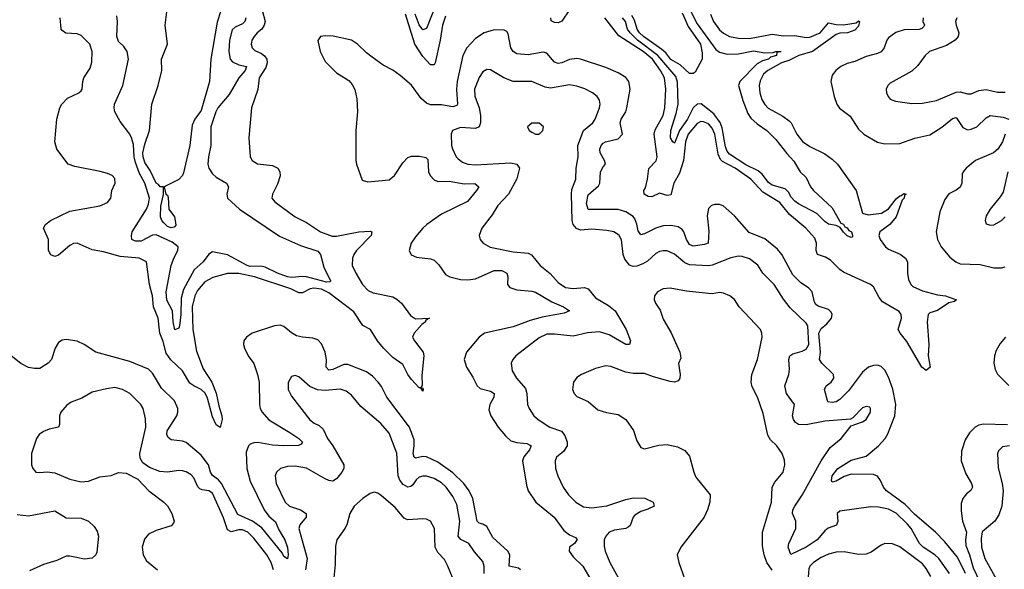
# Model space of a CAD drawing. Header units: inches. Extents: x 1552611 to 1694776, y 811966 to 917215.
# Tile 290 of 549: x 1630623 to 1635866, y 882373 to 885300. Entities that reach past the tile are written whole.
import ezdxf

# ---------------------------------------------------------------- set-up
doc = ezdxf.new("R2010")
doc.units = ezdxf.units.IN
doc.header["$MEASUREMENT"] = 0
doc.layers.add('B6838', color=7, linetype='Continuous')

msp = doc.modelspace()

# ---------------------------------------------------------------- linework, layer by layer
at = {"layer": 'B6838', "color": 5}
for points, elevation in [([(1632859.2, 885430), (1632790, 885252.6), (1632770, 885245.1), (1632750, 885272.7), (1632728.5, 885330)], 860), ([(1631914.2, 885350), (1631930.6, 885290), (1631925.5, 885270), (1631913.4, 885250), (1631887.8, 885230), (1631871, 885210), (1631859.7, 885190), (1631855.2, 885170), (1631861.3, 885150), (1631875.9, 885135.9), (1631910, 885120.6), (1631927.5, 885107.5), (1631939.9, 885090), (1631941.8, 885070), (1631934.5, 885045.5), (1631899, 884990), (1631891.4, 884928.6), (1631857.1, 884830), (1631842.8, 884670), (1631850.2, 884570.2), (1631861.7, 884550), (1631890, 884532.2), (1631970, 884522.8), (1631997, 884510), (1632007.9, 884490), (1632010, 884469), (1631996.7, 884423.3), (1631968.7, 884370), (1631966.7, 884350), (1631982.4, 884330), (1632090.3, 884250), (1632150, 884220.5), (1632225.8, 884170), (1632287.3, 884147.3), (1632310, 884147.2), (1632429.5, 884169.5), (1632490, 884173), (1632498, 884170), (1632494.7, 884150), (1632416.6, 884070), (1632402.9, 884050), (1632395.1, 884030), (1632394.2, 883990), (1632412.4, 883950), (1632449.1, 883889.1), (1632477.9, 883857.9), (1632505.9, 883845.9), (1632610, 883824.3), (1632631.9, 883811.9), (1632657.1, 883790), (1632704.4, 883724.4), (1632730, 883706.1), (1632806, 883710), (1632794.1, 883705.9), (1632784.4, 883695.6), (1632784.9, 883690), (1632764.2, 883675.8), (1632724.2, 883630), (1632715.1, 883610), (1632725.5, 883590), (1632771.3, 883530), (1632774.6, 883510), (1632764.4, 883404.4), (1632766.4, 883353.6), (1632761, 883341), (1632770, 883338), (1632771.5, 883328.5), (1632770, 883322), (1632759.6, 883339.6), (1632750, 883338.7), (1632710, 883383.2), (1632690, 883410.8), (1632662.8, 883462.8), (1632610, 883501.4), (1632559.8, 883550), (1632527.8, 883590), (1632490.9, 883650.9), (1632450, 883672.1), (1632403.3, 883743.3), (1632270, 883844.9), (1632230, 883864.2), (1632190, 883870.6), (1632170, 883866.5), (1632130, 883845), (1632110, 883844.7), (1632066.9, 883866.9), (1631873, 883930), (1631790, 883948.7), (1631730, 883947.5), (1631652.3, 883927.7), (1631610, 883903.4), (1631570, 883857), (1631555.1, 883830), (1631541.9, 883770), (1631545.5, 883650), (1631565.1, 883534.9), (1631600.6, 883440.6), (1631646.2, 883370), (1631670, 883311.3), (1631683.3, 883243.3), (1631700.5, 883190), (1631702, 883170), (1631690, 883127.3), (1631670, 883142), (1631650, 883185.4), (1631624.1, 883284.1), (1631611.4, 883311.4), (1631590.4, 883330.4), (1631550, 883349.5), (1631530, 883364.9), (1631489.7, 883430), (1631427.6, 883487.6), (1631403.9, 883523.9), (1631386.9, 883586.9), (1631369.4, 883630), (1631360.6, 883710), (1631335.6, 883770), (1631331.1, 883830), (1631315.3, 883890), (1631298.7, 884010), (1631259, 884030), (1631158.1, 884038.1), (1631070, 884064), (1631010, 884074.6), (1630930, 884109.7), (1630910, 884107.2), (1630890, 884097.2), (1630830, 884046.6), (1630810, 884038.7), (1630790, 884047.6), (1630776.9, 884070), (1630776.8, 884130), (1630749.7, 884190), (1630761.1, 884210), (1630788.2, 884230), (1630890, 884280.1), (1631050, 884308.8), (1631090, 884326.4), (1631109.5, 884350), (1631114, 884390), (1631131.3, 884430), (1631130, 884453.6), (1631115.1, 884470), (1631090, 884481.2), (1631052.3, 884492.3), (1630917.8, 884517.8), (1630882, 884530), (1630820.5, 884610), (1630809.8, 884649.8), (1630821.2, 884770), (1630837.6, 884830), (1630848.6, 884850), (1630878, 884882), (1630938.4, 884910), (1630950, 884920.4), (1630956, 884930), (1630959.1, 884970), (1630965.7, 884990), (1630998, 885042), (1631007.1, 885072.9), (1631009.1, 885130), (1630996.7, 885170), (1630950, 885216.2), (1630930, 885225), (1630869, 885229), (1630850, 885241.6), (1630844.4, 885250), (1630839.2, 885310)], 880), ([(1631693.5, 885346.5), (1631674, 885286), (1631641, 885090), (1631634.3, 884970), (1631590, 884815.5), (1631556.3, 884770), (1631542, 884738), (1631529.1, 884630), (1631496.2, 884483.8), (1631490.3, 884469.7), (1631470, 884449.4), (1631392, 884410), (1631402, 884370), (1631410, 884366), (1631413.5, 884353.5), (1631416.9, 884290), (1631446.9, 884250), (1631451.2, 884231.2), (1631454, 884206), (1631445.5, 884194.5), (1631430, 884192.1), (1631410, 884199), (1631390, 884217.7), (1631379.5, 884230), (1631372.6, 884250), (1631374, 884306), (1631388.8, 884368.8), (1631389, 884409), (1631371, 884409), (1631362.4, 884422.4), (1631350, 884429.8), (1631317.6, 884497.6), (1631290, 884539.8), (1631280.1, 884570), (1631279.7, 884590), (1631290, 884636.9), (1631314.9, 884710), (1631326.9, 884850), (1631360.2, 884950), (1631379.8, 885030), (1631378.7, 885090), (1631409.9, 885170), (1631397.4, 885270), (1631410.8, 885370)], 840), ([(1633550, 885352.1), (1633510, 885292.4), (1633490, 885282.4), (1633470, 885284.3), (1633453.4, 885293.4), (1633450.5, 885310)], 880), ([(1634178.3, 885378.3), (1634230, 885278), (1634330, 885141.5), (1634350, 885126.8), (1634390, 885116.6), (1634450, 885117.5), (1634530, 885134.1), (1634590, 885123.5), (1634635.6, 885124.4), (1634650, 885131), (1634678, 885130), (1634654.4, 885125.6), (1634652.3, 885110), (1634620.5, 885099.5), (1634610.2, 885090), (1634578.5, 885081.5), (1634550, 885065), (1634458, 884970), (1634451.4, 884948.6), (1634473.8, 884870), (1634500.8, 884800.8), (1634515.6, 884775.6), (1634550, 884745.1), (1634602.3, 884710), (1634650, 884661.3), (1634707.3, 884587.3), (1634745.8, 884545.7), (1634779.7, 884490), (1634810, 884458.6), (1634834.2, 884410), (1634849.6, 884389.6), (1634950, 884298), (1634995.6, 884215.6), (1635010, 884210.2), (1635017.2, 884197.2), (1635030, 884191.5), (1635038, 884178), (1635051.4, 884170), (1635058, 884150), (1635057.1, 884142.9), (1635050, 884139.3), (1635030, 884149.7), (1635010, 884167.6), (1634992.7, 884192.7), (1634970, 884203.6), (1634930, 884211.8), (1634910, 884224.7), (1634867.5, 884267.5), (1634770, 884318.4), (1634750, 884334), (1634730, 884356.9), (1634719, 884379), (1634698.5, 884398.5), (1634630, 884419), (1634610, 884432.5), (1634577, 884477), (1634555.7, 884495.7), (1634490, 884526.2), (1634403.1, 884583.1), (1634390, 884599.9), (1634382.1, 884622.1), (1634364.4, 884724.4), (1634353, 884753), (1634318.4, 884798.4), (1634251.1, 884851.1), (1634230, 884850.2), (1634208.8, 884831.1), (1634178.2, 884770), (1634135.9, 884710), (1634110, 884642.3), (1634100.5, 884650), (1634089, 884670), (1634090.4, 884710), (1634119.2, 884800.8), (1634129.3, 884850), (1634126.5, 884966.5), (1634117.2, 884997.2), (1634021, 885110), (1633913.1, 885190), (1633872.9, 885230), (1633860.1, 885250), (1633848.9, 885290), (1633832.3, 885310)], 860), ([(1631827.8, 885310), (1631822.2, 885290), (1631810, 885277.2), (1631770, 885260.2), (1631754.5, 885245.5), (1631740.1, 885190), (1631736.1, 885130), (1631743.4, 885090), (1631755.7, 885075.7), (1631790, 885058.8), (1631830.2, 885050), (1631823.5, 885030), (1631789.8, 884990.2), (1631737.9, 884902.1), (1631677.7, 884830), (1631667.3, 884810), (1631640.2, 884730), (1631641.7, 884630), (1631629, 884570), (1631625.7, 884530), (1631630, 884509.1), (1631650, 884479), (1631670, 884462), (1631724.4, 884430), (1631735.3, 884410), (1631727, 884370), (1631730.3, 884350), (1631793.4, 884290), (1632007.1, 884147.1), (1632117.8, 884097.8), (1632210, 884067.7), (1632225.8, 884050), (1632242.5, 883982.5), (1632278, 883910), (1632275.9, 883904.1), (1632257.7, 883902.3), (1632150, 883929.9), (1632130, 883932.4), (1632073.2, 883926.8), (1632050, 883930.4), (1631996.5, 883950), (1631930, 883982.6), (1631906.8, 883986.8), (1631850, 883985.6), (1631834, 883990), (1631730, 884047), (1631650, 884063.7), (1631630, 884051.2), (1631599.5, 884010), (1631551.6, 883968.4), (1631496.3, 883863.7), (1631482.8, 883817.2), (1631482.2, 883730), (1631473.4, 883670), (1631470, 883657.6), (1631450, 883648.5), (1631439.9, 883690), (1631436.4, 883750), (1631406.9, 883806.9), (1631402.9, 883850), (1631429.6, 883990), (1631444.1, 884030), (1631465.6, 884070), (1631467.2, 884090), (1631435.9, 884115.9), (1631350, 884153.5), (1631330, 884151.6), (1631270, 884121.2), (1631240, 884120), (1631220.5, 884130), (1631217.9, 884150), (1631222.9, 884170), (1631298.5, 884290), (1631310, 884318), (1631314.6, 884350), (1631289.5, 884430), (1631261, 884481), (1631240.2, 884540.2), (1631233.3, 884570), (1631230, 884635.1), (1631219.2, 884670), (1631210, 884691.1), (1631157.8, 884757.8), (1631129.7, 884810), (1631126.3, 884830), (1631128.2, 884850), (1631172.1, 884950), (1631202.7, 885090), (1631196.4, 885130), (1631177.5, 885157.5), (1631150, 885184), (1631140.3, 885210), (1631144.4, 885290), (1631140.1, 885320.1)], 860), ([(1632890, 885318.2), (1632874.3, 885270), (1632862.3, 885190), (1632835.2, 885070), (1632830, 885059.3), (1632810, 885059), (1632770, 885103.9), (1632726.7, 885170), (1632676.7, 885330)], 880), ([(1634301.3, 885330), (1634317.4, 885290), (1634350, 885245.5), (1634370, 885227.3), (1634402, 885210), (1634450, 885200.7), (1634510, 885199.7), (1634630, 885223.4), (1634690, 885214.5), (1634750, 885216.1), (1634810, 885205.2), (1634830, 885206.6), (1634885.1, 885230), (1634930, 885283.4), (1634970, 885274.4), (1635010, 885271.9), (1635076.3, 885283.7), (1635090, 885293.2), (1635094.7, 885290), (1635090, 885265.5), (1635070, 885244.6), (1635030.3, 885230), (1634990, 885227.7), (1634970, 885221.2), (1634844.9, 885130), (1634771.4, 885108.6), (1634718.3, 885081.7), (1634679.2, 885070), (1634607.2, 885030), (1634584.5, 885010), (1634565.1, 884974.9), (1634561.4, 884950), (1634563.3, 884910), (1634574.5, 884874.5), (1634590, 884848.4), (1634609, 884829), (1634686.7, 884786.7), (1634721.1, 884761.1), (1634731.4, 884750), (1634761.4, 884690), (1634791.3, 884651.3), (1634830, 884624.2), (1634910, 884586.3), (1634950, 884557.9), (1634978.5, 884530), (1635076.3, 884390), (1635110, 884269), (1635140.6, 884260.6), (1635212.2, 884270), (1635250, 884293.1), (1635290, 884346.2), (1635310, 884362.7), (1635316.9, 884363.1), (1635330, 884374), (1635343.8, 884370), (1635334.7, 884365.3), (1635332.1, 884350), (1635321.3, 884338.7), (1635289.7, 884250), (1635255.8, 884210), (1635202.5, 884170), (1635198.4, 884150), (1635205.1, 884130), (1635232.4, 884090), (1635250, 884078), (1635312, 884052), (1635339.5, 884030), (1635350.1, 884010), (1635350.4, 883950), (1635355.5, 883915.5), (1635367.7, 883890), (1635379.6, 883879.6), (1635430, 883855.2), (1635510, 883834.3), (1635552.2, 883830), (1635611.5, 883808.5), (1635601.4, 883798.6), (1635570, 883792.5), (1635510, 883752), (1635470, 883739.6), (1635460.1, 883730), (1635454.5, 883690), (1635463.1, 883570), (1635459.7, 883510), (1635471.2, 883450), (1635450, 883432), (1635427.4, 883450), (1635346.3, 883586.3), (1635310.7, 883630), (1635300.2, 883650), (1635319.1, 883710), (1635315.8, 883730), (1635305.6, 883745.6), (1635217.2, 883797.2), (1635200.1, 883819.9), (1635170, 883876.8), (1635152.8, 883890), (1635010, 883955.3), (1634990, 883969), (1634939.9, 884019.9), (1634914.4, 884034.4), (1634870.7, 884050), (1634864.5, 884070), (1634865.7, 884110), (1634857.1, 884137.1), (1634808.4, 884190), (1634721.6, 884261.6), (1634670, 884327), (1634580.9, 884380.9), (1634516.1, 884450), (1634432.3, 884510), (1634364.9, 884544.9), (1634355.2, 884555.2), (1634342.9, 884582.9), (1634324.3, 884690), (1634310, 884721.9), (1634290, 884745), (1634263.5, 884756.5), (1634250, 884757), (1634230, 884747.7), (1634182.2, 884690), (1634168.4, 884650), (1634157.9, 884550), (1634137, 884483), (1634106.7, 884430), (1634090, 884367.7), (1634070, 884363.2), (1634030, 884376.7), (1633990, 884355.9), (1633970, 884357.9), (1633947.9, 884370), (1633947.1, 884390), (1633955.8, 884404.2), (1633966.7, 884450), (1633972.6, 884507.4), (1634011.9, 884548.1), (1634017.7, 884570), (1634002, 884690), (1634006.3, 884713.8), (1634048.6, 884790), (1634058.2, 884830), (1634063.9, 884930), (1634055.9, 884990), (1634035, 885030), (1633992.7, 885090), (1633942.8, 885130), (1633813.2, 885213.2), (1633738.8, 885310)], 880), ([(1634150, 885336.4), (1634183.3, 885263.3), (1634247.9, 885170), (1634257.1, 885122.9), (1634256.9, 885090), (1634219.7, 885020.3), (1634210, 885012.7), (1634190, 885013.4), (1634139.7, 885059.7), (1634090, 885088.2), (1634063.3, 885123.3), (1634041.9, 885141.9), (1633944.9, 885210), (1633923.8, 885230), (1633910.6, 885250), (1633897.5, 885297.5), (1633881.9, 885321.9)], 840), ([(1635433.2, 885310), (1635432.3, 885290), (1635440.1, 885270), (1635436.6, 885263.4), (1635426.9, 885253.1), (1635412, 885248), (1635333.3, 885246.7), (1635287.7, 885232.3), (1635250, 885202.7), (1635241, 885190), (1635226.8, 885150), (1635210, 885129.1), (1635190, 885119.3), (1635130, 885103.7), (1635070, 885076.8), (1635030, 885066), (1634996, 885050), (1634969.2, 885030), (1634950, 885005.1), (1634942.6, 884970), (1634960.2, 884890), (1634974.9, 884850), (1634988.9, 884828.9), (1635045.5, 884785.5), (1635090, 884717.3), (1635117.3, 884690), (1635190, 884647.8), (1635230, 884638.5), (1635310, 884640.9), (1635390, 884669.4), (1635470, 884686.6), (1635533.3, 884726.8), (1635590, 884773.6), (1635610, 884779.2), (1635644.9, 884724.9), (1635670, 884712.6), (1635690, 884716.2), (1635720.3, 884730), (1635770, 884777.8), (1635790, 884790.1), (1635860.2, 884780.2), (1635890.2, 884770.2)], 920), ([(1635612.8, 885310), (1635606.5, 885290), (1635609.1, 885270), (1635624, 885230), (1635620.9, 885210), (1635604.2, 885190), (1635557.8, 885162.2), (1635468, 885130), (1635444.4, 885110), (1635404.8, 885055.2), (1635373.8, 885026.2), (1635257.7, 884962.3), (1635244.9, 884950), (1635237.3, 884930), (1635238.8, 884910), (1635246.8, 884890), (1635257.3, 884877.3), (1635286.6, 884866.6), (1635374, 884854), (1635430, 884854.6), (1635505.2, 884870), (1635610, 884913.9), (1635630, 884915.1), (1635670, 884904.5), (1635690, 884904.4), (1635730, 884923.5), (1635770, 884928.5), (1635830, 884913.5), (1635870, 884914.5)], 940), ([(1635658.8, 882350), (1635616.9, 882436.9), (1635550, 882518.5), (1635498.7, 882570), (1635390, 882664.1), (1635338.6, 882718.6), (1635239.2, 882790), (1635223.1, 882810), (1635206.7, 882846.7), (1635189.8, 882869.8), (1635170, 882877.7), (1635050, 882879), (1635013.7, 882866.3), (1634970, 882841.6), (1634950, 882837), (1634945.2, 882845.2), (1634948.6, 882870), (1634980.2, 882910), (1635050, 882953.3), (1635130, 882975), (1635196.5, 883030), (1635231.2, 883070), (1635245.9, 883094.1), (1635283, 883190), (1635288.6, 883250), (1635273.1, 883333.1), (1635250, 883396.1), (1635230, 883433), (1635210, 883452.9), (1635190, 883459.9), (1635170, 883458.8), (1635142.8, 883450), (1635110, 883423.2), (1635036.3, 883323.7), (1634990, 883277.7), (1634970, 883265.1), (1634950, 883260.4), (1634925.6, 883265.6), (1634908.7, 883330), (1634917.8, 883350), (1634943.5, 883370), (1634958.5, 883390), (1634957.2, 883410), (1634894.3, 883470), (1634881.7, 883490), (1634886.9, 883530), (1634878.9, 883630), (1634890, 883655), (1634920.1, 883679.9), (1634945.6, 883710), (1634949.9, 883730), (1634943.2, 883743.2), (1634930, 883756.1), (1634874, 883774), (1634863, 883783), (1634855.3, 883795.3), (1634842.4, 883850), (1634824.5, 883870), (1634780, 883900), (1634740.6, 883940.6), (1634680.5, 884050), (1634658.2, 884078.1), (1634590, 884133.1), (1634506.7, 884166.7), (1634430, 884255.3), (1634368.8, 884308.8), (1634350, 884315.8), (1634324.5, 884315.6), (1634306, 884310), (1634290, 884294), (1634284.2, 884255.8), (1634292.9, 884172.9), (1634289.6, 884110.4), (1634270, 884101.8), (1634210, 884094.5), (1634190, 884103.2), (1634174.1, 884130), (1634158.8, 884170), (1634150, 884182.2), (1634130, 884195.9), (1634090, 884204.6), (1634050, 884201.3), (1634010, 884190.3), (1633950, 884159.6), (1633930, 884154.5), (1633915.6, 884175.6), (1633910, 884211.2), (1633898.9, 884238.9), (1633890, 884251.7), (1633850, 884277.1), (1633809.4, 884289.4), (1633649.5, 884289.5), (1633641.9, 884321.9), (1633650, 884366.7), (1633704.4, 884415.6), (1633711.8, 884430), (1633715.1, 884490), (1633730, 884516.8), (1633743.2, 884530), (1633736.9, 884550), (1633713.2, 884590), (1633712.7, 884610), (1633719.9, 884630), (1633730, 884643.2), (1633742, 884650), (1633810, 884665.8), (1633832.6, 884690), (1633819.9, 884750), (1633825.6, 884770), (1633850.9, 884810), (1633856.7, 884830), (1633874.4, 884930), (1633866.6, 884970), (1633850, 884992.4), (1633810, 885017), (1633744.7, 885044.7), (1633610, 885089.2), (1633590, 885092.5), (1633550, 885088.2), (1633510, 885070.4), (1633490, 885066.8), (1633470, 885073.3), (1633430, 885121.9), (1633410, 885127.5), (1633330, 885111.9), (1633270, 885118.9), (1633250.8, 885130.8), (1633238.4, 885150), (1633225, 885225), (1633216.4, 885236.4), (1633203.3, 885243.3), (1633150, 885245.9), (1633095.6, 885230), (1633050, 885200.2), (1633004.7, 885150), (1632983.3, 885110), (1632952.5, 884970), (1632948.5, 884928.5), (1632953.9, 884850), (1632950, 884842.7), (1632930, 884835.6), (1632870, 884846.5), (1632810, 884847.1), (1632790, 884855.4), (1632760.8, 884880.8), (1632710, 884950.6), (1632650, 885002.7), (1632610, 885031), (1632558.4, 885058.4), (1632500, 885100), (1632470, 885123), (1632422.4, 885170), (1632390, 885191.2), (1632291.7, 885211.7), (1632250, 885213.8), (1632224.9, 885210), (1632210.3, 885189.7), (1632223.2, 885130), (1632250, 885076.4), (1632310, 885017.1), (1632376, 884976), (1632394.4, 884954.4), (1632407.4, 884927.4), (1632418, 884878), (1632422.4, 884810), (1632413.8, 884710), (1632413.8, 884550), (1632415.8, 884530), (1632446, 884446), (1632476.5, 884436.5), (1632590, 884447), (1632619.5, 884470), (1632662.8, 884537.2), (1632690, 884565.4), (1632710, 884572.6), (1632752.6, 884572.6), (1632786.4, 884566.4), (1632796.2, 884556.2), (1632800.8, 884490), (1632809.5, 884470), (1632830, 884446.6), (1632850, 884437.4), (1632910, 884439.6), (1632990, 884426.4), (1633046.7, 884426.7), (1633067.6, 884410), (1633056.3, 884390), (1633008.3, 884331.7), (1632870, 884264.9), (1632790.3, 884210), (1632770.2, 884190), (1632730, 884144), (1632708.1, 884110), (1632697.6, 884070), (1632708.5, 884048.5), (1632736.1, 884036.1), (1632810, 884026.7), (1632830, 884018.4), (1632854.8, 883994.8), (1632890, 883942.4), (1632913.4, 883930), (1632970, 883916.6), (1633010, 883913.7), (1633050, 883919.5), (1633150, 883964.4), (1633190, 883964.4), (1633217.1, 883950), (1633223.2, 883930), (1633220.6, 883890), (1633233.2, 883873.2), (1633270, 883861.8), (1633350, 883855), (1633370, 883849.1), (1633456.5, 883796.5), (1633519.3, 883770), (1633550.4, 883750), (1633522.7, 883737.3), (1633404.4, 883715.6), (1633341.7, 883698.3), (1633250, 883665), (1633098.7, 883630), (1633070, 883609.8), (1633003.2, 883530), (1632990.2, 883490), (1633002.4, 883450), (1633036.2, 883396.2), (1633058.5, 883350), (1633075.9, 883335.9), (1633130, 883321.9), (1633149.1, 883310), (1633147.4, 883290), (1633125.8, 883250), (1633122.1, 883222.1), (1633131.9, 883190), (1633170.9, 883130), (1633210, 883083.2), (1633238, 883058), (1633270, 883047.8), (1633323.8, 883043.8), (1633347.4, 883030), (1633337.5, 883010), (1633307.4, 882972.6), (1633300.4, 882950), (1633321.2, 882821.2), (1633331.4, 882790), (1633370.9, 882730), (1633469.3, 882650), (1633520.3, 882580.3), (1633550, 882556.1), (1633582.8, 882542.8), (1633592.1, 882532.1), (1633577.4, 882510), (1633550.4, 882490), (1633548.2, 882470), (1633570, 882439.1), (1633621.9, 882390), (1633670, 882307.4)], 920), ([(1635574.8, 882350), (1635517.5, 882430), (1635495.5, 882450), (1635434, 882490), (1635414.7, 882510), (1635370.6, 882590), (1635350, 882613.5), (1635290, 882672.1), (1635250, 882692.9), (1635196.7, 882703.3), (1635154.8, 882705.2), (1634990, 882682), (1634975.8, 882670), (1634979.3, 882630), (1634972, 882608), (1634927.7, 882592.3), (1634910, 882578.3), (1634870, 882530), (1634810, 882491.5), (1634730, 882452), (1634715.3, 882490), (1634718.4, 882510), (1634756.7, 882590), (1634755.2, 882630), (1634737.3, 882670), (1634740.6, 882690), (1634750, 882708.8), (1634790, 882768.1), (1634890, 882950.2), (1634938.5, 883021.5), (1634996.4, 883070), (1635050, 883137.3), (1635110, 883158), (1635130, 883170.7), (1635153.3, 883210), (1635154, 883230), (1635150, 883237.2), (1635130, 883240.7), (1635110, 883232.8), (1635059.9, 883180.1), (1635047.5, 883172.5), (1634910, 883161), (1634810, 883142.9), (1634770, 883144.4), (1634754.9, 883154.9), (1634743.1, 883170), (1634737.7, 883190), (1634748.7, 883250), (1634706.3, 883310), (1634696.5, 883350), (1634719, 883410), (1634722, 883438), (1634717.9, 883490), (1634723.8, 883510), (1634739.6, 883520.5), (1634790, 883533.8), (1634810, 883544.8), (1634825.3, 883570), (1634819.2, 883670), (1634810, 883684.5), (1634725.6, 883765.6), (1634690.9, 883810.9), (1634641.2, 883890), (1634580.9, 883950), (1634552.9, 883992.9), (1634510, 884025.6), (1634470, 884038.4), (1634450, 884039.8), (1634410, 884032.1), (1634310, 883992.1), (1634290, 883989.1), (1634190, 883994.6), (1634165.6, 884005.6), (1634110, 884051.9), (1634070, 884068.7), (1634050, 884069.8), (1634030, 884065.3), (1634010, 884054.2), (1633965.9, 884014.1), (1633940.6, 883999.4), (1633910, 883987), (1633890, 883985.8), (1633870, 883993.3), (1633845.1, 884025.1), (1633836.2, 884050), (1633827.5, 884127.5), (1633815.3, 884150), (1633801.5, 884161.5), (1633786.6, 884170), (1633750, 884177.5), (1633670, 884184.1), (1633610, 884179), (1633587.8, 884187.8), (1633570.8, 884210), (1633564.5, 884230), (1633561.4, 884370), (1633564, 884396), (1633584.7, 884450), (1633586.5, 884510), (1633596.8, 884570), (1633596, 884630), (1633624.7, 884710), (1633674.5, 884750), (1633687, 884770), (1633710.9, 884830), (1633714.5, 884850), (1633710, 884872), (1633698, 884890), (1633673.3, 884910), (1633632.2, 884932.2), (1633590, 884946.5), (1633550, 884953), (1633450, 884935.9), (1633421.4, 884941.4), (1633350, 884970.9), (1633250, 884970.7), (1633200.5, 884990), (1633130, 885032.8), (1633110, 885034.7), (1633090, 885022), (1633070, 884992), (1633044.7, 884930), (1633046.6, 884893.4), (1633069.6, 884830), (1633077.7, 884790), (1633077.2, 884750), (1633070.2, 884730), (1633050, 884721.3), (1632970, 884725.1), (1632927.3, 884710), (1632920.7, 884690), (1632922.6, 884630), (1632928.4, 884611.6), (1632947.7, 884570), (1632958.5, 884558.5), (1632981.6, 884541.6), (1633010, 884531), (1633050, 884526.7), (1633237.4, 884537.4), (1633270.1, 884530.1), (1633285.2, 884510), (1633270, 884453), (1633226.8, 884370), (1633168.9, 884310), (1633138.9, 884261.1), (1633083.1, 884190), (1633070.4, 884150), (1633074.9, 884130), (1633090.5, 884110), (1633127.6, 884087.6), (1633250, 884063.2), (1633330, 884055.9), (1633348.4, 884048.4), (1633394.3, 883990), (1633447.9, 883947.9), (1633490, 883899.7), (1633530, 883873.8), (1633570, 883868.2), (1633630, 883873.6), (1633650, 883865.8), (1633690, 883819), (1633758.5, 883778.5), (1633794.2, 883750), (1633853, 883650), (1633875, 883590), (1633870.4, 883570), (1633850, 883569.9), (1633761.8, 883621.8), (1633710, 883638), (1633647.4, 883632.6), (1633570, 883614.6), (1633470, 883625.8), (1633430, 883624.5), (1633390, 883606), (1633264.9, 883510), (1633248.7, 883490), (1633240.3, 883470), (1633245.5, 883430), (1633267.9, 883390), (1633316.2, 883336.2), (1633324.2, 883310), (1633327.8, 883250), (1633335.6, 883230), (1633361.7, 883190), (1633383.7, 883170), (1633446, 883130), (1633508.4, 883108.4), (1633526.4, 883086.4), (1633539, 883050), (1633538.2, 883030), (1633519.3, 883000.7), (1633482.3, 882970), (1633474.3, 882950), (1633476.5, 882910), (1633489.1, 882870), (1633516.5, 882810), (1633546, 882770), (1633585.3, 882730), (1633625.4, 882705.5), (1633670, 882700.2), (1633750, 882711.3), (1633850, 882745.5), (1633890, 882752.9), (1633951.6, 882751.6), (1633995.5, 882730), (1634002, 882710), (1633967.2, 882692.8), (1633930, 882681.5), (1633899, 882661), (1633889.4, 882650), (1633873.1, 882606.9), (1633863.2, 882596.8), (1633850, 882589.8), (1633790, 882582.2), (1633762, 882570), (1633743.9, 882550), (1633736.1, 882530), (1633735.6, 882495.6), (1633740.8, 882470), (1633765.2, 882410), (1633810.1, 882330.1)], 940), ([(1635870.1, 884689.9), (1635855.9, 884650), (1635830.8, 884610), (1635808.6, 884591.4), (1635712.9, 884550), (1635663.2, 884510), (1635646, 884490), (1635642, 884478), (1635638.8, 884430), (1635631.2, 884408.8), (1635610, 884392.5), (1635570, 884372.3), (1635550, 884341.6), (1635523.4, 884276.6), (1635503.9, 884170), (1635510.2, 884130), (1635529, 884090), (1635576.1, 884036.1), (1635608.5, 884010), (1635630, 884000.2), (1635737, 883997), (1635810, 883978.4), (1635850, 883977.8), (1635870, 883983.5)], 920), ([(1635884.2, 884490), (1635859.2, 884380.8), (1635844.2, 884355.8), (1635790.7, 884290), (1635770, 884255.3), (1635764, 884230), (1635770, 884212), (1635790, 884204.9), (1635810, 884208), (1635850, 884230.7), (1635870, 884250.7)], 940), ([(1634630, 882368.7), (1634601.6, 882410), (1634587.9, 882450), (1634578.6, 882498.6), (1634577.9, 882570), (1634626.2, 882730), (1634629, 882810), (1634643.2, 882836.8), (1634688.4, 882890), (1634696.4, 882930), (1634694.8, 882954.8), (1634682.6, 882990), (1634654.3, 883030), (1634621.7, 883061.7), (1634607.1, 883087.1), (1634582.3, 883202.3), (1634551.8, 883290), (1634524.2, 883344.2), (1634517.4, 883370), (1634522.4, 883410), (1634552, 883490), (1634575.8, 883610), (1634575.6, 883630), (1634567.8, 883650), (1634454.7, 883770), (1634429.7, 883810), (1634404.5, 883830), (1634370, 883844.2), (1634350, 883847.4), (1634310, 883840.4), (1634290, 883841.4), (1634173.8, 883853.8), (1634086, 883870), (1634050, 883866.3), (1634019.1, 883850), (1634003.8, 883830), (1634002.4, 883810), (1634008.2, 883790), (1634033.8, 883753.8), (1634050, 883704.9), (1634092.4, 883632.4), (1634139, 883530), (1634143.5, 883496.5), (1634130.7, 883469.3), (1634140.3, 883410), (1634138.4, 883390), (1634130, 883376), (1634110.3, 883369.7), (1634087, 883373), (1633997.2, 883397.2), (1633950, 883416.4), (1633890, 883416.3), (1633850, 883422), (1633770, 883452.4), (1633743.6, 883456.4), (1633690, 883442), (1633614, 883410), (1633590, 883395.1), (1633572.4, 883370), (1633567, 883330), (1633574.9, 883310), (1633590, 883293), (1633650, 883266), (1633702.3, 883222.3), (1633747.3, 883207.3), (1633810, 883197.1), (1633850, 883170.5), (1633891.8, 883111.8), (1633910, 883058), (1633930, 883021), (1633950, 883014), (1634026.6, 883033.4), (1634070, 883037.6), (1634125.8, 883025.9), (1634165.7, 883005.7), (1634190, 882976), (1634212.2, 882890), (1634223.6, 882863.6), (1634300.4, 882770), (1634297.8, 882730), (1634286, 882690), (1634267.1, 882650), (1634143.1, 882490), (1634123.8, 882450), (1634132.2, 882410), (1634183.9, 882263.9)], 960), ([(1633290.7, 882370.7), (1633278.7, 882378.7), (1633228.8, 882388.8), (1633232.3, 882450), (1633222.6, 882470), (1633141.8, 882541.8), (1633110, 882601), (1633090, 882614.2), (1633070, 882619.5), (1633058.8, 882630), (1633036, 882750), (1633015.8, 882790), (1632988.5, 882830), (1632930, 882886), (1632850, 882943.1), (1632790, 882971.5), (1632770, 882973.7), (1632730, 882965), (1632723.8, 882970), (1632718.1, 882990), (1632724.1, 883030), (1632722.9, 883062.9), (1632699.2, 883130), (1632578.2, 883290), (1632550, 883347.1), (1632532.8, 883370), (1632502.2, 883402.2), (1632470, 883424.9), (1632370, 883464.1), (1632350, 883463.8), (1632290, 883437.3), (1632270, 883433.5), (1632254.8, 883450), (1632256.9, 883490), (1632249.2, 883530), (1632230, 883574.3), (1632210, 883595.6), (1632184.2, 883604.2), (1632130, 883608.4), (1632097, 883617), (1632071.4, 883631.4), (1632030, 883665.8), (1632010, 883673.7), (1631980.5, 883670), (1631861.3, 883630), (1631830.3, 883610), (1631817.3, 883590), (1631815.5, 883570), (1631820.2, 883550), (1631839.7, 883510), (1631870, 883468.4), (1631889.4, 883410), (1631897.8, 883370), (1631900.2, 883250), (1631903.5, 883230), (1631914.2, 883210), (1631950, 883168.1), (1632062.2, 883102.2), (1632110.2, 883070), (1632129, 883050), (1632121.5, 883038.5), (1632107.5, 883032.5), (1632029, 883031), (1631970, 883034.1), (1631891.3, 883048.7), (1631870, 883047.1), (1631850, 883039.5), (1631840.8, 883030), (1631830, 882996), (1631833.5, 882910), (1631850, 882842.8), (1631925.6, 882690), (1631950, 882655.2), (1631984.9, 882624.9), (1632002.9, 882582.9), (1632035.4, 882530), (1632050.1, 882489.9), (1632053.1, 882450), (1632050, 882429.5), (1632030, 882441.1), (1632021.5, 882461.5), (1631913.4, 882593.4), (1631862.6, 882630), (1631785.4, 882665.4), (1631698.6, 882830), (1631682.7, 882850), (1631650, 882872.3), (1631639, 882890), (1631628.6, 882930), (1631590, 882980.2), (1631510, 883047.8), (1631490, 883055.4), (1631430, 883062.6), (1631414.2, 883074.3), (1631406.9, 883090), (1631409.3, 883110), (1631460.2, 883190), (1631466, 883210), (1631465.6, 883230), (1631448.5, 883270), (1631377.9, 883337.9), (1631330, 883416.8), (1631310, 883438.5), (1631210, 883479.4), (1631028.8, 883528.8), (1630967.3, 883570), (1630930, 883588.4), (1630870, 883596.9), (1630850, 883593), (1630830, 883580.7), (1630811.6, 883550), (1630793.1, 883490), (1630775.3, 883470), (1630730, 883443.1), (1630701.8, 883441.8), (1630670, 883447.7), (1630629.2, 883469.2), (1630526.3, 883550)], 920), ([(1635872.6, 883610), (1635844.5, 883575.5), (1635821.9, 883538.1), (1635812.9, 883510), (1635810.8, 883470), (1635816.7, 883436.7), (1635830, 883412.9), (1635890, 883351.3)], 920), ([(1633097, 882350), (1633097.2, 882390), (1633090, 882414), (1633045.5, 882465.5), (1633015, 882510), (1632972.2, 882532.2), (1632958.7, 882550), (1632967.1, 882630), (1632950, 882718.4), (1632930, 882760.3), (1632893.3, 882810), (1632870, 882833.7), (1632830, 882855.9), (1632790, 882868.6), (1632770, 882869.2), (1632750, 882863.7), (1632734.8, 882850), (1632717.2, 882822.8), (1632705.5, 882814.5), (1632690, 882811), (1632664.5, 882824.5), (1632647.2, 882847.2), (1632638.8, 882870), (1632631.3, 882991.3), (1632590, 883098), (1632546.3, 883150), (1632439.8, 883239.8), (1632390, 883300.4), (1632361.9, 883321.9), (1632330, 883332.1), (1632250, 883325.8), (1632209, 883329), (1632167.3, 883347.3), (1632110, 883398.4), (1632090, 883404.5), (1632070, 883399.5), (1632052, 883368), (1632053.4, 883330), (1632070, 883294.9), (1632168.8, 883168.8), (1632190.9, 883150.9), (1632218.1, 883138.1), (1632238.8, 883118.8), (1632262.9, 883070), (1632291.2, 883031.2), (1632349.3, 882930), (1632348.4, 882910), (1632338, 882890), (1632310, 882855.1), (1632290, 882842.9), (1632270, 882846), (1632250, 882855.4), (1632151, 882911), (1632090, 882922), (1632050, 882919.9), (1632012.4, 882910), (1631990.2, 882890), (1631983.6, 882870), (1631989.2, 882830), (1632037.3, 882730), (1632059.5, 882710), (1632118, 882690), (1632148.2, 882670), (1632148.5, 882650), (1632115.3, 882610), (1632108.9, 882590), (1632153.6, 882430), (1632145.3, 882370)], 940), ([(1631975.4, 882370), (1631961.8, 882410), (1631938.8, 882450), (1631870, 882539.5), (1631837.5, 882570), (1631810, 882583.2), (1631790, 882583.4), (1631750, 882572.2), (1631730, 882582.5), (1631707.7, 882647.7), (1631650, 882778.9), (1631630, 882791.7), (1631595.3, 882795.3), (1631581.8, 882801.8), (1631572.2, 882812.2), (1631550, 882859.7), (1631535.5, 882875.5), (1631510, 882891.3), (1631490, 882897.3), (1631470, 882899.1), (1631410, 882889.8), (1631370, 882893.3), (1631315.3, 882915.3), (1631279.3, 882939.3), (1631265.4, 882965.4), (1631263.7, 882990), (1631294.2, 883130), (1631293.4, 883173.4), (1631280.3, 883230), (1631268.5, 883250), (1631210, 883308.4), (1631170, 883331.2), (1631130, 883340.5), (1631085.1, 883334.9), (1631010, 883316.3), (1630954.8, 883285.2), (1630896.8, 883263.2), (1630873.6, 883246.4), (1630842.6, 883210), (1630836, 883190), (1630835.1, 883144.9), (1630830.3, 883129.7), (1630780.7, 883119.3), (1630750, 883107.3), (1630727.7, 883090), (1630713, 883070), (1630686.4, 882990), (1630686.7, 882930), (1630694, 882910), (1630710, 882890.8), (1630730, 882887.7), (1630770, 882892.4), (1630810, 882886.3), (1630890, 882853.7), (1630950, 882839.5), (1630990, 882842.6), (1631050, 882866), (1631110, 882871.8), (1631150, 882888.9), (1631190, 882884.9), (1631252.1, 882852.1), (1631310.4, 882790), (1631390.7, 882730.7), (1631410.1, 882710.1), (1631434, 882670), (1631446.3, 882630), (1631442, 882618), (1631430, 882604.4), (1631350, 882578.8), (1631310, 882560.4), (1631287.2, 882532.8), (1631275.3, 882490), (1631281.6, 882450), (1631297.7, 882417.7), (1631356.5, 882370)], 940), ([(1635883.2, 883143.2), (1635753.3, 883146.7), (1635730, 883140.9), (1635710.1, 883129.9), (1635680.3, 883099.7), (1635657.1, 883062.9), (1635638.5, 883001.5), (1635637, 882950), (1635660.5, 882880.5), (1635691.5, 882830), (1635697.1, 882810), (1635688.1, 882791.9), (1635664.4, 882775.6), (1635645.5, 882750), (1635635.9, 882724.1), (1635635.7, 882684.3), (1635643.2, 882630), (1635664, 882570), (1635658.9, 882530), (1635660.5, 882500.5), (1635680.8, 882450), (1635700.2, 882380.2), (1635733.1, 882310)], 920), ([(1635894, 883030), (1635855.6, 883024.4), (1635835.4, 883004.6), (1635830.3, 882989.7), (1635832.6, 882912.6), (1635854.5, 882830), (1635859.7, 882790), (1635852.7, 882710), (1635836.1, 882663.9), (1635814.9, 882630), (1635748.2, 882571.8), (1635742.4, 882537.6), (1635745.2, 882490), (1635761.5, 882430), (1635858.7, 882258.7), (1635901.6, 882210)], 940), ([(1632943.5, 882290), (1632903.7, 882390), (1632885.2, 882425.2), (1632850, 882463.1), (1632835.7, 882490), (1632832.4, 882590), (1632810, 882629.6), (1632790, 882640.4), (1632770, 882642.3), (1632690, 882635.8), (1632680.3, 882640.3), (1632670, 882646), (1632621.7, 882701.7), (1632550, 882764), (1632530, 882778.9), (1632510, 882783.5), (1632490, 882776.3), (1632450, 882749.7), (1632404.2, 882710), (1632380.3, 882670), (1632364.7, 882610), (1632355.2, 882590), (1632311.7, 882530), (1632304.1, 882495.9), (1632302.3, 882397.7), (1632293.4, 882310)], 960), ([(1630610, 882664.8), (1630670, 882657.7), (1630810, 882683.8), (1630870, 882646.7), (1630950, 882644.8), (1630989.6, 882629.5), (1631020.4, 882600.4), (1631035.2, 882575.2), (1631042.1, 882550), (1631034.9, 882465.1), (1631029.5, 882450), (1631008.5, 882431.5), (1630967.8, 882427.8), (1630890, 882443.2), (1630870, 882442.6), (1630820.6, 882419.4), (1630750, 882397.8), (1630675.8, 882364.2)], 920), ([(1635474, 882334), (1635450, 882377.4), (1635430, 882402.6), (1635310, 882492.6), (1635270, 882508.2), (1635230, 882509.7), (1635210, 882502), (1635156.3, 882463.7), (1635130, 882452.8), (1635090, 882451.4), (1635013.9, 882466.1), (1634970, 882464.4), (1634930, 882453.5), (1634890, 882435.3), (1634850, 882409.8), (1634830.7, 882389.3), (1634824.4, 882375.6), (1634817.3, 882290)], 960)]:
    msp.add_lwpolyline(points, dxfattribs=dict(at, elevation=elevation))
at = {"layer": 'B6838', "color": 5, "elevation": 960}
msp.add_lwpolyline([(1633350.7, 884749.3), (1633326.8, 884730), (1633336, 884710), (1633350, 884700.7), (1633370, 884690.8), (1633390, 884690.8), (1633409.2, 884710), (1633412, 884730), (1633390, 884749.2)], close=True, dxfattribs=at)

doc.saveas('drawing.dxf')
